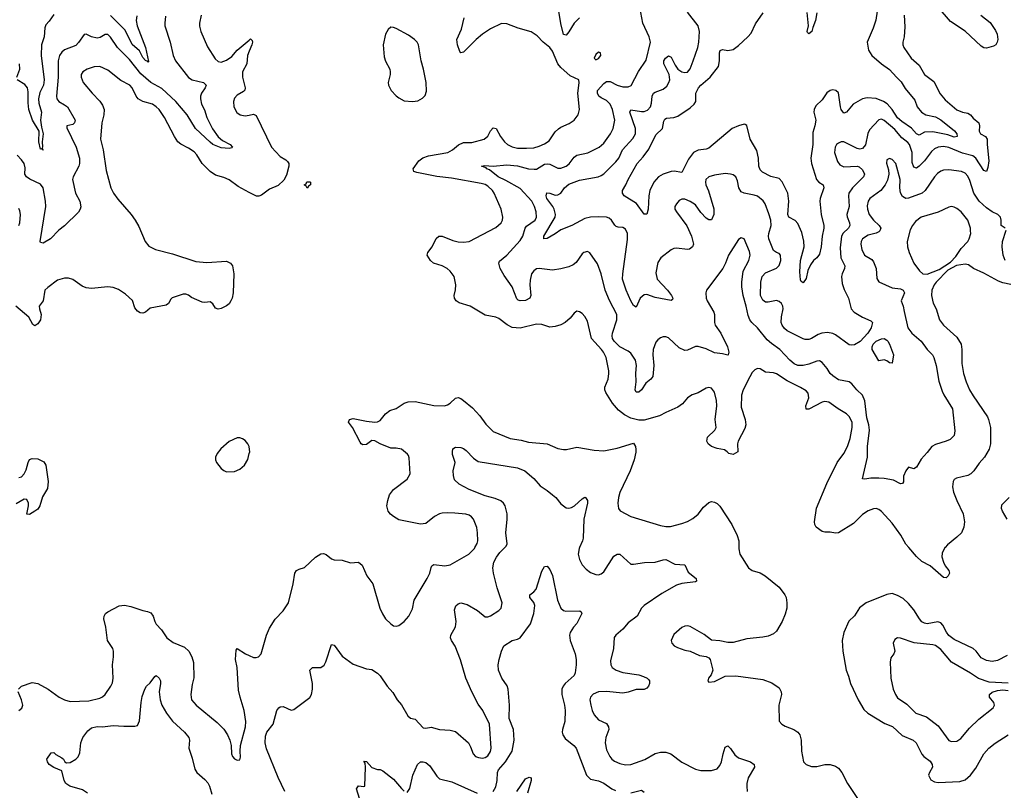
# Model space of a CAD drawing. Header units: inches. Extents: x 1771504 to 1971212, y 471788 to 643615.
# Tile 362 of 587: x 1858296 to 1865601, y 568198 to 573916. Entities that reach past the tile are written whole.
import ezdxf

# ---------------------------------------------------------------- set-up
doc = ezdxf.new("R2010")
doc.units = ezdxf.units.IN
doc.header["$MEASUREMENT"] = 0
for name, color, linetype in [('B8556', 7, 'Continuous'), ('B8557', 7, 'Continuous'), ('B8566', 7, 'Continuous'), ('B8567', 7, 'Continuous')]:
    doc.layers.add(name, color=color, linetype=linetype)

msp = doc.modelspace()

# ---------------------------------------------------------------- linework, layer by layer
at = {"layer": 'B8556', "color": 5}
for points, elevation in [([(1858287.8, 568950), (1858308.9, 568971.1), (1858390, 568997.3), (1858430.2, 568990.2), (1858506.8, 568950), (1858590.5, 568890), (1858630, 568869.1), (1858670, 568857.6), (1858810, 568862), (1858890, 568881.8), (1858910, 568892.6), (1858929.7, 568910), (1858973.3, 568970), (1858984.2, 568995.8), (1858989.7, 569030.3), (1858984.2, 569130), (1858992, 569190), (1858991.9, 569230), (1858986.4, 569250), (1858946.9, 569310), (1858934.8, 569410), (1858921.4, 569470), (1858922.3, 569490), (1858932.4, 569510), (1858950, 569523.9), (1859033.3, 569566.7), (1859073.1, 569573.1), (1859121.7, 569561.7), (1859210, 569531.8), (1859245.5, 569525.5), (1859270, 569514.9), (1859286, 569490), (1859298.5, 569450), (1859310, 569430.4), (1859348.4, 569390), (1859388, 569330), (1859435, 569295), (1859519.6, 569259.6), (1859550.8, 569230.8), (1859574.2, 569190), (1859586.6, 569146.6), (1859587.9, 569032.1), (1859575.8, 568984.2), (1859565.8, 568910), (1859571.8, 568870), (1859604.9, 568830), (1859762.2, 568702.2), (1859811, 568651), (1859838, 568610), (1859855.8, 568570), (1859864.4, 568530), (1859867.7, 568470), (1859874.8, 568450), (1859890, 568431), (1859910, 568421), (1859930, 568424.7), (1859934.8, 568445.2), (1859931.6, 568490), (1859935.1, 568530), (1859971.6, 568670), (1859975.3, 568710), (1859961.4, 568790), (1859930.9, 568890), (1859920.5, 568940.5), (1859909, 569110), (1859898.7, 569170), (1859901.5, 569238.5), (1859910, 569251), (1859970.8, 569210), (1860000, 569197.5)], 480), ([(1858798.4, 568178.4), (1858762.6, 568202.6), (1858669.5, 568230), (1858638.9, 568250), (1858626.6, 568270), (1858610, 568342), (1858550, 568366.6), (1858514, 568390), (1858502.7, 568410), (1858499, 568430), (1858530, 568476), (1858550, 568478.8), (1858564.9, 568464.9), (1858610, 568439.5), (1858620.4, 568430), (1858630.4, 568410.4), (1858642.8, 568402.8), (1858670, 568405.3), (1858713.2, 568430), (1858730, 568446.8), (1858742.8, 568477.2), (1858749.8, 568550), (1858764.1, 568590), (1858801, 568639), (1858830, 568661), (1858870, 568671.2), (1858910, 568670.2), (1858990, 568678.3), (1859070, 568673.1), (1859150, 568673.4), (1859170, 568678.8), (1859186, 568714), (1859198.2, 568850), (1859206.1, 568893.9), (1859224.4, 568950), (1859236.2, 568970), (1859264.2, 568995.8), (1859298, 569042), (1859310, 569050.7), (1859330, 569031), (1859341.6, 569010), (1859342, 568990), (1859330.3, 568929.7), (1859338.5, 568870), (1859351.5, 568830), (1859386, 568770), (1859430, 568711.8), (1859518.9, 568630), (1859550.3, 568590), (1859555.8, 568570), (1859550.3, 568510), (1859576.1, 568436.1), (1859595, 568355), (1859611.5, 568330), (1859670, 568278.9), (1859693, 568253), (1859705.5, 568230), (1859720.9, 568170)], 460), ([(1858290, 568790.6), (1858313.3, 568806.7), (1858319.5, 568830), (1858309.6, 568870), (1858286.3, 568930)], 480)]:
    msp.add_lwpolyline(points, dxfattribs=dict(at, elevation=elevation))
at = {"layer": 'B8557', "color": 5}
for points, elevation in [([(1859377.5, 573942.5), (1859372.3, 573890), (1859374.4, 573870), (1859413.6, 573750), (1859436, 573650), (1859453.4, 573610), (1859547.7, 573487.7), (1859575.5, 573470), (1859660.5, 573450), (1859679.5, 573430), (1859673.1, 573410), (1859645.3, 573370), (1859637.8, 573350), (1859636.9, 573330), (1859645.6, 573290), (1859667.1, 573247), (1859684.3, 573190), (1859725.7, 573105.7), (1859768.2, 573048.2), (1859800.1, 573020.1), (1859857.3, 572990), (1859874, 572970), (1859870, 572965.2), (1859850, 572960.7), (1859790, 572964.8), (1859730, 572989.8), (1859710, 573006.6), (1859600.9, 573110), (1859539.4, 573210), (1859454.3, 573310), (1859350, 573406), (1859270, 573451.1), (1859195.8, 573515.8), (1859110, 573621), (1859021.5, 573710), (1858970, 573787), (1858950, 573805.6), (1858930, 573807.6), (1858894.6, 573785.4), (1858870, 573779.4), (1858828.4, 573788.4), (1858790, 573809.6), (1858774, 573806), (1858733.4, 573746.6), (1858714, 573726), (1858630, 573692.8), (1858610, 573674.8), (1858593, 573650), (1858581, 573610), (1858581.6, 573490), (1858569.1, 573350), (1858571.7, 573330), (1858586.4, 573310), (1858630, 573285.5), (1858650, 573268.8), (1858708.7, 573170), (1858702.4, 573150), (1858690, 573139.7), (1858646.8, 573130), (1858645.8, 573114.2), (1858715.6, 572970), (1858739.3, 572890), (1858739.2, 572850), (1858734.2, 572830), (1858692.9, 572750), (1858689.1, 572730), (1858710.3, 572630), (1858741.5, 572570), (1858748.9, 572528.9), (1858744.5, 572510), (1858731.5, 572488.5), (1858630, 572386.2), (1858586.4, 572353.6), (1858524, 572290), (1858470, 572258), (1858450, 572264), (1858447.3, 572270), (1858490.6, 572530), (1858489, 572570), (1858469.8, 572670), (1858450, 572695.2), (1858372.5, 572732.5), (1858346, 572750), (1858335.8, 572770), (1858336.2, 572816.2), (1858328.7, 572848.7), (1858310, 572877), (1858277.6, 572910)], 460), ([(1858550, 573954.5), (1858515.5, 573904.5), (1858490, 573877.6), (1858483.8, 573856.2), (1858478.5, 573790), (1858458.8, 573730), (1858455.3, 573650), (1858479.2, 573470), (1858472.6, 573430), (1858444.8, 573375.2), (1858434.8, 573330), (1858437.5, 573297.5), (1858459, 573230), (1858451.2, 573170), (1858458, 573118), (1858471.8, 573070), (1858462.6, 573010), (1858466.8, 572973.2), (1858463.6, 572963.6), (1858470, 572948.7), (1858458, 572958), (1858450, 572956), (1858437.4, 573010), (1858441.7, 573090), (1858392.3, 573170), (1858364.4, 573250), (1858358.9, 573298.9), (1858360.5, 573380.5), (1858354.6, 573410), (1858335.6, 573435.6), (1858278.9, 573470)], 440), ([(1859164.3, 573944.3), (1859160.5, 573910), (1859168.2, 573871.8), (1859229.1, 573710.9), (1859253, 573607), (1859250, 573599), (1859246.9, 573606.9), (1859230, 573613.3), (1859210, 573636.3), (1859185.1, 573685.1), (1859130, 573733.5), (1859077.9, 573837.9), (1858970, 573946.9)], 440), ([(1859643.2, 573950), (1859629.3, 573890), (1859629.4, 573869.4), (1859639.3, 573830), (1859690, 573714.4), (1859747, 573627), (1859770, 573606), (1859790, 573602.3), (1859830, 573616.2), (1859870, 573644.2), (1859910, 573689.1), (1860000, 573765.5)], 480), ([(1860000, 573681.8), (1859987.5, 573650), (1859982, 573590), (1859950.2, 573529.8), (1859948.8, 573490), (1859968.7, 573411.3), (1859965.5, 573394.5), (1859955.9, 573384.1), (1859910, 573357.6), (1859890, 573335.1), (1859883.1, 573310), (1859886.3, 573270), (1859907.9, 573227.9), (1859931.6, 573211.5), (1859970, 573204), (1860000, 573209.1)], 480), ([(1860000, 572635), (1859918, 572678), (1859850, 572728.7), (1859810, 572746), (1859750, 572761.7), (1859710, 572791), (1859650.8, 572850), (1859610, 572913.7), (1859590, 572935.1), (1859550, 572963.1), (1859491.9, 572991.9), (1859470.5, 573010.5), (1859445.3, 573050), (1859371.8, 573190), (1859330, 573251.1), (1859310, 573271), (1859280.7, 573290), (1859210, 573309.8), (1859175.3, 573330), (1859160.3, 573350), (1859131.9, 573410), (1859112.8, 573430), (1859046.1, 573466.1), (1858950, 573542.4), (1858890, 573568.7), (1858850, 573567.7), (1858797.1, 573550), (1858764.2, 573530), (1858752.9, 573510), (1858751.5, 573490), (1858767.6, 573450), (1858833.4, 573370), (1858891.7, 573311.7), (1858910, 573283), (1858922.8, 573250), (1858920.8, 573210), (1858904.9, 573150), (1858896.9, 573030), (1858916, 572950), (1858938, 572798), (1858972.6, 572670), (1858992.8, 572630), (1859024.3, 572584.3), (1859124.4, 572470), (1859154, 572430), (1859181.1, 572381.1), (1859226.4, 572270), (1859255.6, 572235.6), (1859304.9, 572210), (1859430, 572178.9), (1859602.2, 572122.2), (1859684.7, 572115.3), (1859830, 572124.4), (1859860.7, 572110), (1859874.4, 572090), (1859885.5, 572030), (1859880.7, 571890), (1859873.4, 571850), (1859864, 571830), (1859850, 571809.2), (1859830, 571792.3), (1859790, 571773.2), (1859770, 571768.7), (1859750, 571775.3), (1859729.1, 571809.1), (1859710, 571822), (1859670, 571817.2), (1859650, 571819.3), (1859570, 571854), (1859550, 571872.7), (1859530, 571879.3), (1859510, 571879.3), (1859427.9, 571852.1), (1859417.3, 571842.7), (1859400.7, 571810), (1859382.3, 571797.7), (1859265.3, 571774.7), (1859230, 571746.6), (1859210, 571738), (1859190, 571742), (1859170, 571754), (1859150, 571779.3), (1859132.2, 571832.2), (1859080.9, 571880.9), (1859030, 571914), (1858990, 571928.1), (1858950, 571933.6), (1858830, 571922.3), (1858790, 571926.9), (1858758.7, 571938.7), (1858690, 571987.6), (1858657.7, 571997.7), (1858630, 571998.8), (1858576.4, 571983.6), (1858504, 571930), (1858484, 571910), (1858470.6, 571830), (1858442, 571790), (1858442.4, 571770), (1858454.6, 571730), (1858450.2, 571690), (1858430, 571660.7), (1858410, 571646), (1858394.8, 571654.8), (1858365.1, 571710), (1858267.8, 571790)], 480), ([(1858275.6, 573490), (1858296.8, 573550), (1858295.3, 573590)], 440), ([(1858290.7, 572389.3), (1858298.5, 572410), (1858301.5, 572470), (1858297.6, 572497.6), (1858290, 572514.5)], 480), ([(1860000, 570746), (1859999.6, 570750), (1859989.5, 570770), (1859970, 570794), (1859950, 570807.3), (1859930, 570813.6), (1859910, 570814.3), (1859850, 570785.6), (1859788.2, 570731.8), (1859762.4, 570697.6), (1859750.3, 570670), (1859748.5, 570650), (1859756.5, 570630), (1859790, 570586.7), (1859810, 570570.4), (1859830, 570560.3), (1859890, 570564.4), (1859930, 570580.5), (1859963.7, 570610), (1859987.9, 570652.1), (1860000, 570696.7)], 520), ([(1858290, 570520.5), (1858310, 570524.4), (1858330, 570545.5), (1858344.9, 570575.1), (1858358.3, 570630), (1858370, 570653), (1858390, 570660.3), (1858430, 570657.4), (1858474.8, 570634.8), (1858490.3, 570610.3), (1858508.9, 570490), (1858501.7, 570438.3), (1858465.1, 570374.9), (1858447, 570310), (1858430, 570285.1), (1858410, 570269.6), (1858370, 570245.2), (1858350, 570248), (1858362.9, 570310), (1858361.6, 570330), (1858350, 570356), (1858330, 570359.6), (1858270, 570323.7)], 480)]:
    msp.add_lwpolyline(points, dxfattribs=dict(at, elevation=elevation))
at = {"layer": 'B8566', "color": 5}
for points, elevation in [([(1860000, 569197.5), (1860030, 569184.6), (1860050, 569184.2), (1860069, 569190), (1860087.3, 569210), (1860128.6, 569350), (1860150, 569400.5), (1860192.5, 569467.5), (1860251.5, 569530), (1860291.1, 569590), (1860325.6, 569730), (1860338.4, 569810), (1860351.2, 569828.8), (1860370, 569840.4), (1860410, 569852.4), (1860490.8, 569929.2), (1860530, 569954), (1860550, 569955.3), (1860570, 569948.8), (1860610, 569915.8), (1860630, 569907.4), (1860690, 569905.5), (1860750, 569885.5), (1860810, 569890.8), (1860836.3, 569870), (1860872.7, 569790), (1860915.8, 569730), (1860968.9, 569550), (1860987.3, 569507.3), (1861011.3, 569471.3), (1861050, 569432.7), (1861070, 569419.1), (1861090, 569416.3), (1861110, 569420.7), (1861150, 569450.7), (1861182.9, 569490), (1861210, 569544.7), (1861222.4, 569610), (1861320.5, 569770), (1861338.4, 569810), (1861347.9, 569852.1), (1861355.1, 569864.9), (1861370, 569874), (1861450, 569863.8), (1861490, 569870.4), (1861629.5, 569950), (1861670, 569992.7), (1861673.9, 570000)], 480), ([(1860263.7, 568190), (1860214.6, 568294.6), (1860126.8, 568506.8), (1860116.5, 568550), (1860119.7, 568600.3), (1860130.9, 568630), (1860175.8, 568690), (1860203.7, 568790), (1860219, 568810), (1860230, 568817.3), (1860250, 568819.1), (1860310, 568793.4), (1860330, 568797.3), (1860450, 568886), (1860460.7, 568910), (1860469.6, 568950), (1860469.7, 568990), (1860450, 569090.8), (1860469.7, 569110.2), (1860530, 569110.3), (1860554.1, 569125.9), (1860568.2, 569151.8), (1860610, 569279.1), (1860630, 569275.5), (1860690, 569193.4), (1860770, 569133.4), (1860870, 569100.7), (1860910, 569094.8), (1860950, 569067.3), (1860970, 569047.3), (1861023.7, 568970), (1861065.1, 568925.1), (1861098, 568870), (1861130, 568833.4), (1861177.1, 568750), (1861194.9, 568734.9), (1861230, 568726.7), (1861290, 568661.5), (1861310, 568659), (1861350, 568666.7), (1861410, 568650.2), (1861490, 568644.9), (1861530, 568634.4), (1861626.4, 568550), (1861642, 568522), (1861661.6, 568470), (1861678.8, 568450), (1861701.4, 568441.4), (1861730, 568437.6), (1861750, 568441.3), (1861770, 568453), (1861790, 568486.8), (1861793.5, 568510), (1861781.7, 568690), (1861731.2, 568790), (1861698.7, 568838.7), (1861651.1, 568930), (1861605.4, 569030), (1861567.3, 569167.3), (1861527.3, 569267.3), (1861499.7, 569310), (1861492.8, 569330), (1861494.3, 569350), (1861529.7, 569410.3), (1861534, 569450), (1861522.5, 569537.5), (1861532.9, 569567.1), (1861550, 569583.1), (1861570, 569589), (1861616.7, 569576.7), (1861693.7, 569533.7), (1861750, 569486.4), (1861770, 569484.9), (1861790, 569492.4), (1861850, 569531.8), (1861868.2, 569550), (1861875.3, 569590), (1861839.9, 569699.9), (1861811.7, 569810), (1861806.3, 569850), (1861814.1, 569890), (1861832.9, 569927.1), (1861858.2, 569961.8), (1861895.9, 570000)], 460), ([(1862449.1, 570000), (1862446.2, 569993.8), (1862440.8, 569950), (1862448.9, 569910), (1862470, 569870.4), (1862498.7, 569838.7), (1862530, 569813.7), (1862570, 569798.7), (1862590, 569797), (1862610, 569803.7), (1862630, 569819.5), (1862704.7, 569935.3), (1862730, 569950.2), (1862750, 569950.3), (1862830, 569877.6), (1862850, 569876.5), (1862932.2, 569887.8), (1863010, 569890.2), (1863070, 569908.9), (1863090, 569910.3), (1863156.7, 569876.7), (1863232.1, 569872.1), (1863256.9, 569816.9), (1863314.8, 569770), (1863318, 569750), (1863310, 569746), (1863210, 569733.5), (1863170, 569721.7), (1863060.4, 569659.6), (1862930.2, 569569.8), (1862908.9, 569550), (1862876.5, 569490), (1862810, 569440.5), (1862770, 569394.7), (1862718.4, 569350), (1862707.1, 569332.9), (1862701.5, 569250), (1862680.3, 569160.3), (1862681.7, 569130), (1862692.2, 569110), (1862720.5, 569090), (1862770, 569073.2), (1862890, 569054.2), (1862923.4, 569043.4), (1862950.5, 569030), (1862960.3, 569020.2), (1862968.4, 569010), (1862968.8, 568990), (1862961.1, 568970), (1862950, 568956.9), (1862930, 568947.1), (1862870, 568946.2), (1862810, 568926.8), (1862770, 568919.8), (1862650, 568930.6), (1862591.7, 568928.3), (1862550, 568911), (1862531.7, 568890), (1862526.9, 568870), (1862533.6, 568830), (1862543.2, 568790), (1862558, 568758), (1862590, 568722), (1862650, 568694.4), (1862665.7, 568670), (1862667.6, 568650), (1862644.2, 568590), (1862640.2, 568550), (1862650, 568499.1), (1862673.6, 568450), (1862688.8, 568428.8), (1862710, 568413.6), (1862750, 568396.5), (1862790, 568388.2), (1862830, 568389.2), (1862933.6, 568426.4), (1863010, 568472), (1863050, 568480.7), (1863090, 568480.7), (1863128.1, 568468.1), (1863210, 568407.4), (1863310, 568356), (1863350, 568344.9), (1863430, 568344.6), (1863470, 568358.4), (1863490, 568381.6), (1863503.1, 568410), (1863514.5, 568470), (1863530, 568518.8), (1863550, 568527.7), (1863570, 568508), (1863602.2, 568462.2), (1863630, 568438.7), (1863717.3, 568410), (1863746, 568390), (1863747, 568370), (1863700.8, 568290), (1863691.3, 568250), (1863691.3, 568230), (1863694.4, 568190)], 460), ([(1863632, 570000), (1863631.8, 569990), (1863639.5, 569950), (1863703, 569850), (1863730.3, 569830.3), (1863790, 569812), (1863828, 569790), (1863930, 569704.9), (1863973.4, 569650), (1863983.8, 569630), (1863988.5, 569590), (1863986.7, 569550), (1863974.8, 569505.2), (1863952, 569450), (1863910, 569378), (1863890, 569359.7), (1863850, 569342), (1863810, 569334.3), (1863690, 569323.5), (1863590, 569295.4), (1863550, 569294.3), (1863490, 569308), (1863430, 569312.8), (1863374.9, 569354.9), (1863270, 569414), (1863250, 569419.5), (1863230, 569417), (1863210, 569407), (1863150, 569355.1), (1863130.7, 569310), (1863134, 569290), (1863151, 569270), (1863177.3, 569257.3), (1863230, 569237.1), (1863270, 569230.5), (1863338.7, 569198.7), (1863390.4, 569190.4), (1863410, 569181), (1863418.8, 569170), (1863438, 569090), (1863425.4, 569054.6), (1863406, 569030), (1863402, 569010), (1863410, 569002), (1863450, 569006.8), (1863530, 569044.9), (1863610, 569048.5), (1863810, 569020.3), (1863876, 568996), (1863930, 568958), (1863946.4, 568930), (1863948.5, 568910), (1863928.9, 568830), (1863932, 568712), (1863950, 568688), (1863974.4, 568674.4), (1864040.5, 568650), (1864070.3, 568630), (1864084.2, 568610), (1864094.4, 568570), (1864096.5, 568490), (1864110.4, 568410.4), (1864130.5, 568390.5), (1864170, 568375.5), (1864210, 568375.8), (1864270, 568388.9), (1864310, 568390.3), (1864350, 568377.6), (1864370, 568363), (1864395.8, 568330), (1864437.6, 568250), (1864515.8, 568130)], 480), ([(1865162, 570000), (1865161.1, 569998.9), (1865140.9, 569959.1), (1865138.4, 569930), (1865148.9, 569890), (1865163.5, 569863.5), (1865190.4, 569830), (1865194.9, 569810), (1865184.9, 569790), (1865170, 569775.1), (1865150, 569778.4), (1865050, 569864.2), (1864990, 569896.4), (1864950, 569932.3), (1864892.2, 570000)], 480), ([(1861810, 568190.6), (1861830, 568224), (1861839.9, 568270), (1861841.8, 568330), (1861848.7, 568350), (1861901.7, 568410), (1861949.9, 568490), (1861963.9, 568570), (1861958.8, 568650), (1861928, 568730), (1861930.8, 568830), (1861921, 568950), (1861913.1, 568973.1), (1861872.6, 569030), (1861849.8, 569089.8), (1861846, 569130), (1861854, 569170), (1861870, 569231.3), (1861889.4, 569270), (1861949.6, 569310.4), (1861990, 569319.1), (1862010, 569330.4), (1862085.9, 569434.1), (1862109.8, 569509.8), (1862117.6, 569570), (1862111.8, 569591.8), (1862080.9, 569630), (1862081.2, 569650), (1862110, 569670.6), (1862127, 569690), (1862170, 569824.7), (1862190, 569858), (1862210, 569862), (1862230, 569838), (1862250, 569791.3), (1862286.3, 569610), (1862310.6, 569550), (1862330, 569533), (1862348.8, 569528.8), (1862452, 569530), (1862462.8, 569522.8), (1862467.3, 569510), (1862430, 569435.1), (1862406, 569410), (1862380.5, 569370), (1862375.5, 569350), (1862379.3, 569310), (1862417.6, 569210), (1862425.5, 569170), (1862424.9, 569130), (1862418, 569070), (1862410.4, 569050), (1862343.2, 568990), (1862327.2, 568970), (1862319.7, 568950), (1862318.8, 568910), (1862338.2, 568830), (1862342.4, 568790), (1862339.6, 568710), (1862322.6, 568650), (1862321.1, 568630), (1862325.3, 568610), (1862342.6, 568582.6), (1862408.4, 568530), (1862424.6, 568510), (1862500.3, 568310), (1862530, 568281.3), (1862590, 568267.7), (1862630, 568251.3), (1862690.2, 568210.2), (1862717.1, 568197.1)], 440), ([(1865621.7, 569198.3), (1865550, 569162.3), (1865510, 569154.5), (1865470, 569160.6), (1865430, 569182), (1865392, 569232), (1865371.2, 569251.2), (1865230, 569317.7), (1865190, 569348), (1865171.5, 569371.5), (1865144.7, 569424.7), (1865130, 569441.4), (1865109, 569449), (1865030, 569434.3), (1865010, 569437.7), (1864990, 569448.9), (1864970.9, 569470.9), (1864930, 569537.3), (1864890, 569584.8), (1864850, 569621.1), (1864810, 569643), (1864770, 569657.6), (1864730, 569651.6), (1864577.3, 569590), (1864526.9, 569553.1), (1864490, 569492), (1864446.5, 569453.5), (1864411.8, 569370), (1864397.6, 569310), (1864402, 569230), (1864428.7, 569090), (1864445.8, 569045.9), (1864459.5, 568990), (1864516, 568870), (1864559.1, 568799.1), (1864588.5, 568770), (1864713.8, 568693.8), (1864771, 568671), (1864844.2, 568604.2), (1864924.9, 568570), (1864947, 568550), (1864990, 568466), (1865003.1, 568450), (1865050, 568414.7), (1865066.4, 568390), (1865069.2, 568370), (1865045.3, 568330), (1865038.7, 568310), (1865056.7, 568276.7), (1865082.3, 568262.3), (1865110, 568257), (1865270, 568264.6), (1865310, 568277.1), (1865350, 568310.4), (1865390, 568363.1), (1865450, 568468.7), (1865486.9, 568510), (1865532.7, 568547.3), (1865630, 568609.1)], 520), ([(1865630, 568992.8), (1865490, 569001.2), (1865410, 569027.2), (1865350, 569068.2), (1865210, 569148.7), (1865130, 569244), (1865090, 569272.5), (1865070, 569278.4), (1864932.7, 569292.7), (1864830, 569327.6), (1864810, 569329.4), (1864790, 569318), (1864777, 569290), (1864788.2, 569230), (1864780.7, 569210), (1864759, 569181), (1864753.7, 569150), (1864760.3, 569030), (1864776, 568950), (1864793.4, 568910), (1864810, 568884.9), (1864878.8, 568838.8), (1864944.9, 568770), (1865022.8, 568742.8), (1865110, 568677.7), (1865189.2, 568569.2), (1865210, 568560.3), (1865250, 568564.2), (1865277.5, 568582.5), (1865341.7, 568658.3), (1865413.3, 568726.7), (1865519.6, 568810), (1865529.6, 568830), (1865522.4, 568850), (1865491, 568890), (1865492.4, 568910), (1865510, 568925.5), (1865550, 568939.6), (1865590, 568943.9), (1865630, 568939.6)], 540), ([(1860816.9, 568136.9), (1860795.3, 568210), (1860810, 568231), (1860850, 568226), (1860858, 568230), (1860861.6, 568370), (1860859.3, 568399.3), (1860850, 568414), (1860870, 568411.3), (1860910, 568368), (1860950, 568354), (1860970, 568353.4), (1860990, 568344), (1861070, 568280.7), (1861130, 568210.8), (1861150, 568191)], 440), ([(1861170, 568181), (1861190, 568211.3), (1861213.5, 568310), (1861247.2, 568390), (1861270, 568410.4), (1861290, 568410.4), (1861310, 568403.8), (1861339.1, 568379.1), (1861390, 568303.8), (1861410, 568283.7), (1861502.4, 568262.4), (1861690, 568177.6)], 440), ([(1861983.8, 568190), (1862050, 568282.8), (1862075.3, 568295.3), (1862091.1, 568291.1), (1862091.1, 568271.1), (1862063, 568177)], 420), ([(1862830, 568179.7), (1862910, 568198.4), (1862930, 568185.5)], 440)]:
    msp.add_lwpolyline(points, dxfattribs=dict(at, elevation=elevation))
at = {"layer": 'B8567', "color": 5}
for points, elevation in [([(1865608.3, 572368.3), (1865578.7, 572390), (1865578.8, 572430), (1865573.8, 572450), (1865552.4, 572470), (1865510, 572491.7), (1865470, 572520.3), (1865415.7, 572570), (1865376, 572630), (1865344.2, 572724.2), (1865330, 572754.7), (1865310, 572777.3), (1865284, 572790), (1865190, 572803.5), (1865150, 572799.8), (1865130, 572791.9), (1865105.8, 572774.2), (1865083.2, 572750), (1865015.2, 572650), (1864991.9, 572628.1), (1864890, 572591.7), (1864870, 572589.8), (1864845.6, 572605.6), (1864831.2, 572631.2), (1864825.6, 572670), (1864827.9, 572730), (1864796, 572850), (1864770, 572879.7), (1864750, 572887.3), (1864730, 572877.2), (1864727.4, 572852.6), (1864742, 572802), (1864745, 572770), (1864734.2, 572725.8), (1864716.5, 572690), (1864685, 572650), (1864602.9, 572590), (1864590.7, 572569.3), (1864584.8, 572535.2), (1864585.9, 572510), (1864598.3, 572470), (1864630, 572429.3), (1864672.9, 572390), (1864685.7, 572370), (1864678.7, 572350), (1864670, 572343.1), (1864650, 572333.3), (1864590, 572318), (1864548.2, 572290), (1864538.4, 572270), (1864536.6, 572250), (1864544, 572210), (1864563.9, 572170), (1864617.8, 572137.8), (1864630, 572119.1), (1864651.6, 572070), (1864655.1, 571995.1), (1864670.2, 571970.2), (1864770, 571926.2), (1864830, 571919.2), (1864851.4, 571910), (1864859.7, 571890), (1864836.5, 571830), (1864852, 571790), (1864857.5, 571750), (1864886.5, 571630), (1864914.6, 571590), (1864984.9, 571530), (1865029.4, 571469.4), (1865068.9, 571430), (1865078.5, 571410), (1865096.3, 571350), (1865114.7, 571234.7), (1865139.5, 571159.5), (1865151.7, 571131.7), (1865216.3, 571030), (1865233.9, 570866.1), (1865228.5, 570830), (1865198.4, 570801.6), (1865170, 570788.2), (1865090, 570764.8), (1865062.3, 570750), (1865030, 570705.6), (1864984.4, 570655.6), (1864950, 570597.2), (1864930, 570584), (1864890, 570595.3), (1864870, 570568), (1864854, 570530), (1864853.7, 570486.3), (1864845.4, 570474.6), (1864830, 570473.2), (1864778.9, 570498.9), (1864710, 570511.8), (1864670, 570515.6), (1864610, 570514.3), (1864567.2, 570507.2), (1864549.7, 570509.7), (1864587.4, 570670), (1864585.5, 570750), (1864601.4, 570870), (1864597.1, 570910), (1864581.5, 570961.5), (1864567.3, 571087.3), (1864550, 571130.8), (1864506.2, 571170), (1864470, 571215.1), (1864450, 571229.8), (1864370, 571243.5), (1864330, 571272.8), (1864310, 571291.5), (1864287.7, 571327.7), (1864250, 571371.6), (1864230, 571385.1), (1864210, 571382.7), (1864150, 571359.8), (1864110, 571350.6), (1864070, 571351.3), (1864042.7, 571362.7), (1864010, 571389.8), (1863936.1, 571470), (1863873.4, 571513.4), (1863841.5, 571541.5), (1863769.8, 571630), (1863728.8, 571668.8), (1863713.5, 571690), (1863701.2, 571721.2), (1863687, 571790), (1863663.2, 571870), (1863653.9, 571933.9), (1863652.9, 571970), (1863663.4, 572050), (1863705.7, 572130), (1863714.7, 572170), (1863710, 572196), (1863670, 572289.3), (1863650, 572298), (1863630, 572285.2), (1863554.6, 572170), (1863532.8, 572110), (1863512.6, 572070), (1863392.4, 571910), (1863387.2, 571890), (1863388.9, 571851.1), (1863396.9, 571830), (1863446.2, 571746.2), (1863450.2, 571730), (1863450.2, 571670.2), (1863456.3, 571650), (1863498.8, 571590), (1863547.3, 571490), (1863558.3, 571450), (1863553, 571430), (1863550, 571427.3), (1863510, 571438.2), (1863450, 571445), (1863390, 571474), (1863330, 571492.3), (1863309.2, 571490.8), (1863250, 571464.2), (1863230, 571462.4), (1863190, 571480.4), (1863110, 571555.1), (1863090, 571563), (1863070, 571562), (1863050, 571554.7), (1863030, 571541.6), (1863016.2, 571523.8), (1862996.3, 571470), (1862993.2, 571430), (1863001.1, 571350), (1862994, 571270), (1862979.5, 571250), (1862941.1, 571218.9), (1862910, 571169.6), (1862890, 571151.8), (1862870, 571153.2), (1862863.5, 571170), (1862869.9, 571230.1), (1862867.6, 571292.4), (1862873.4, 571350), (1862866.2, 571390), (1862830, 571440.8), (1862810, 571456.8), (1862750, 571489.1), (1862707.4, 571530), (1862695, 571550), (1862690.7, 571570), (1862694.2, 571590), (1862726.2, 571690), (1862726.5, 571730), (1862672.8, 571832.8), (1862639.9, 571910), (1862610.8, 572030.8), (1862583.9, 572103.9), (1862526.3, 572186.3), (1862510, 572196), (1862482.8, 572190), (1862470, 572179.3), (1862425.4, 572114.6), (1862402.8, 572097.2), (1862370, 572081.5), (1862310, 572066.6), (1862250, 572058.8), (1862150, 572069.7), (1862130, 572066.9), (1862110, 572052.8), (1862094.3, 572030), (1862083.1, 571983.1), (1862080.3, 571950), (1862087.8, 571870), (1862081.1, 571850), (1862050, 571832), (1862010, 571831), (1861995.5, 571835.5), (1861984.8, 571844.8), (1861950, 571934), (1861890, 572017.6), (1861860.7, 572070), (1861850.5, 572109.5), (1861855.9, 572124.1), (1861910.3, 572169.7), (1862010, 572278.3), (1862028.9, 572310), (1862047.7, 572370), (1862056.1, 572383.9), (1862120.4, 572430), (1862129.8, 572450.2), (1862127.7, 572490), (1862116.5, 572530), (1862096.8, 572570), (1862010, 572664.5), (1861904, 572724), (1861847.3, 572750), (1861781.6, 572801.6), (1861760.9, 572810), (1861758, 572818), (1861722.7, 572830), (1861745.6, 572834.4), (1861809.1, 572829.1), (1861910, 572840.1), (1861990, 572831.7), (1862070, 572810.8), (1862113.9, 572806.1), (1862131.7, 572808.3), (1862190, 572843.2), (1862210, 572847.2), (1862230, 572843.9), (1862290, 572814.7), (1862310, 572814.4), (1862350, 572829.2), (1862373.8, 572846.2), (1862410, 572895.8), (1862429, 572911), (1862511.4, 572928.6), (1862595.6, 572970), (1862630, 573001.3), (1862680.5, 573070), (1862698.9, 573110), (1862712.2, 573170), (1862695.2, 573250), (1862677, 573290), (1862650, 573317.5), (1862610, 573336.3), (1862592.5, 573350), (1862582.3, 573370), (1862583.9, 573390), (1862630, 573442.6), (1862650, 573457.1), (1862677.3, 573457.3), (1862730, 573431), (1862770, 573419.3), (1862810, 573418), (1862832, 573428), (1862886.8, 573533.1), (1862943.6, 573616.4), (1862977.4, 573750), (1862966.4, 573790), (1862919.8, 573890), (1862898, 574010)], 460), ([(1864665.7, 574030), (1864647.5, 573912.5), (1864627.4, 573852.6), (1864584.2, 573750), (1864593.8, 573690), (1864618, 573650), (1864690.2, 573590), (1864750, 573547.7), (1864800.2, 573490), (1864836.4, 573456.4), (1864866, 573406), (1864938.2, 573318.2), (1864955.6, 573270), (1864986.8, 573230), (1865018, 573210), (1865090, 573196.6), (1865130, 573173.1), (1865232.3, 573092.3), (1865247.9, 573070), (1865250.2, 573049.8), (1865230, 573043.7), (1865182.5, 573062.5), (1865070, 573085.2), (1865010, 573083), (1864970, 573059.8), (1864950, 573068.3), (1864911.7, 573111.7), (1864840.3, 573160.3), (1864808.2, 573188.2), (1864769.5, 573250), (1864732, 573292), (1864705.9, 573310), (1864650, 573330.8), (1864583.8, 573336.2), (1864549.7, 573330.3), (1864480.2, 573290), (1864430, 573229.7), (1864410, 573222.6), (1864391.1, 573251.1), (1864385.4, 573270), (1864370, 573374.7), (1864351.2, 573391.2), (1864330, 573395.3), (1864309.4, 573390.6), (1864285.2, 573374.8), (1864250, 573322), (1864203.4, 573276.6), (1864190.4, 573250), (1864187.2, 573230), (1864202.6, 573170), (1864196.5, 573130), (1864181.3, 573078.7), (1864180.9, 572990), (1864166.3, 572890), (1864171.5, 572850), (1864207.6, 572730), (1864225.7, 572710), (1864257, 572690), (1864262.3, 572670), (1864234, 572590), (1864233.8, 572570), (1864242, 572470), (1864261.3, 572390), (1864262.2, 572370), (1864250.7, 572310), (1864242.8, 572230), (1864230, 572176.2), (1864210.3, 572150), (1864185.7, 572130), (1864162.2, 572097.8), (1864144.7, 572055.3), (1864130, 571995.3), (1864110, 571964), (1864094, 571974), (1864090, 571986), (1864085.2, 572045.2), (1864089.9, 572130), (1864115.3, 572230), (1864114.1, 572274.1), (1864098.1, 572338.1), (1864070, 572404.2), (1864050, 572427), (1864003.5, 572450), (1863994, 572470), (1864003.2, 572570), (1863994.8, 572630), (1863953.4, 572713.4), (1863930, 572737.2), (1863870, 572752.7), (1863806.2, 572786.2), (1863790, 572802), (1863781.1, 572830), (1863778, 572890), (1863764.8, 572944.8), (1863714.7, 573030), (1863691.5, 573131.5), (1863679.1, 573139.1), (1863670, 573140.5), (1863630, 573129.8), (1863581.5, 573110), (1863410, 572963.8), (1863390, 572955), (1863330, 572948.9), (1863295.6, 572930), (1863258.6, 572881.4), (1863210, 572783.5), (1863153.1, 572793.1), (1863130, 572790.7), (1863069.5, 572770.5), (1863034.6, 572750), (1863000.5, 572710), (1862970.8, 572650), (1862964.1, 572610), (1862959.6, 572510), (1862950, 572474), (1862930, 572472.7), (1862872.8, 572552.8), (1862780.7, 572610), (1862769.5, 572630), (1862769.6, 572650), (1862794, 572690), (1862809.6, 572730), (1862876.9, 572850), (1862921, 572899), (1862963.1, 572956.9), (1863017, 573063), (1863066.3, 573110), (1863076.1, 573163.9), (1863082.9, 573177.1), (1863094.7, 573185.3), (1863150, 573190.1), (1863179.4, 573200.6), (1863270, 573262.3), (1863300.9, 573290), (1863312.9, 573310), (1863311.4, 573370), (1863333.1, 573410), (1863349.9, 573430.1), (1863419.4, 573490), (1863480.3, 573570), (1863489.1, 573610), (1863489.1, 573670.9), (1863493.4, 573686.6), (1863510, 573694.2), (1863550, 573687), (1863590, 573695.1), (1863630, 573725.4), (1863697.2, 573790), (1863722.5, 573817.5), (1863754.5, 573885.5), (1863811.7, 573968.3)], 420), ([(1865427.3, 573950), (1865496.6, 573896.6), (1865536.6, 573836.6), (1865547.7, 573810), (1865552.3, 573770), (1865549.2, 573750.8), (1865538, 573730), (1865521.1, 573718.9), (1865470, 573703.9), (1865450, 573707.6), (1865430, 573720.3), (1865310.9, 573830.9), (1865201.9, 573901.9), (1865110, 574009.8)], 440), ([(1864857.8, 573950), (1864863.4, 573863.4), (1864858, 573790), (1864848.9, 573750), (1864848.9, 573730), (1864856.9, 573710), (1864910, 573630.4), (1864970, 573578), (1865010.2, 573510.2), (1865078.9, 573458.9), (1865125.3, 573365.3), (1865161.5, 573321.5), (1865250, 573247.7), (1865290, 573230.2), (1865330, 573222.9), (1865350, 573211.3), (1865370, 573186), (1865413.1, 573150), (1865418.2, 573130), (1865415.8, 573090), (1865424.2, 573070), (1865462.4, 573050), (1865475.2, 573030), (1865474.8, 572990), (1865487.1, 572870), (1865480, 572820), (1865470, 572789.3), (1865450, 572796.2), (1865390.7, 572890), (1865367.3, 572907.3), (1865290, 572925.3), (1865190, 572967.6), (1865150, 572975.4), (1865110.6, 572969.4), (1865082.6, 572957.4), (1865060.8, 572939.2), (1865008.9, 572870), (1864970, 572828.9), (1864950, 572815.1), (1864930, 572821), (1864916.6, 572856.6), (1864917.6, 572930), (1864898.6, 572990), (1864885.8, 573005.8), (1864841, 573041), (1864790, 573100.7), (1864710, 573167.3), (1864690, 573178), (1864670, 573173.6), (1864600, 573100), (1864587.8, 573072.2), (1864571.2, 572988.8), (1864550, 572959.8), (1864530, 572955.8), (1864510, 572961.6), (1864410, 573009.8), (1864390, 573009.8), (1864370, 573001), (1864357.4, 572990), (1864345.5, 572970), (1864342, 572930), (1864364.1, 572864.1), (1864380, 572840), (1864410, 572825.4), (1864509.2, 572829.2), (1864524.3, 572824.3), (1864550, 572802.4), (1864563.6, 572770), (1864556, 572750), (1864474, 572670), (1864448.4, 572630), (1864445, 572610), (1864450.2, 572530), (1864434, 572470), (1864434.3, 572454.3), (1864452.8, 572410), (1864454.7, 572390), (1864444.4, 572370), (1864406.9, 572333.1), (1864392.9, 572310), (1864384.3, 572224.3), (1864388.2, 572150), (1864418, 572090), (1864416.1, 572070), (1864397.3, 572030), (1864393.8, 572010), (1864398.7, 571958.7), (1864413.7, 571913.7), (1864444.2, 571850), (1864464.6, 571770), (1864486.4, 571746.4), (1864550, 571710.2), (1864610, 571683.1), (1864623.1, 571670), (1864614, 571630), (1864588.8, 571590), (1864531.1, 571528.9), (1864490, 571505), (1864470, 571500.3), (1864450, 571503.5), (1864350, 571577), (1864327.8, 571587.8), (1864290, 571594.4), (1864248.5, 571591.5), (1864219.8, 571580.2), (1864170, 571550.8), (1864150, 571544.1), (1864123.8, 571543.8), (1864107.7, 571547.7), (1863990, 571608.6), (1863970, 571625.1), (1863953.5, 571650), (1863946.6, 571670), (1863947.6, 571712.4), (1863959.7, 571770), (1863957.4, 571790), (1863947.3, 571810), (1863930, 571824.2), (1863910, 571832.1), (1863850, 571820.5), (1863830, 571821.1), (1863810, 571834.3), (1863793.5, 571870), (1863795.6, 571970), (1863804.5, 572010), (1863830, 572038), (1863910, 572072.4), (1863930, 572093.4), (1863943.5, 572130), (1863940.9, 572170), (1863930, 572180.9), (1863910, 572187.8), (1863890, 572203), (1863854.6, 572290), (1863850.7, 572310), (1863853.7, 572330), (1863870.5, 572390), (1863868.5, 572430), (1863855.2, 572475.2), (1863826.4, 572550), (1863812.5, 572572.5), (1863770, 572606.2), (1863745.1, 572614.9), (1863670, 572628.5), (1863650, 572639.7), (1863631, 572670), (1863621.6, 572721.6), (1863610, 572749.4), (1863590, 572764.2), (1863571, 572771), (1863530, 572775.4), (1863450, 572762.3), (1863410.2, 572749.8), (1863387.8, 572730), (1863383.9, 572710), (1863386.5, 572690), (1863406.4, 572646.4), (1863445.8, 572514.2), (1863445.3, 572470), (1863430, 572432), (1863410, 572431.3), (1863390, 572444.4), (1863350, 572485.4), (1863310, 572541.7), (1863270, 572568.4), (1863230, 572585.6), (1863210, 572584.5), (1863190, 572575.1), (1863168, 572550), (1863158, 572530), (1863157.1, 572510), (1863168, 572490), (1863246.3, 572386.3), (1863281.3, 572310), (1863296.1, 572250), (1863288.5, 572230), (1863266.7, 572213.3), (1863250, 572210.9), (1863170, 572220.4), (1863150, 572218), (1863130, 572208.2), (1863052.7, 572150), (1863030, 572115.1), (1863017, 572037), (1863026, 571990), (1863103.6, 571910), (1863133.1, 571870), (1863142.4, 571850), (1863139.5, 571840.5), (1863130, 571832.3), (1863010, 571855.8), (1862950, 571876.2), (1862930, 571874.8), (1862900.8, 571850), (1862870, 571782.7), (1862850, 571796.2), (1862829.8, 571830), (1862795.8, 571910), (1862769.8, 571990), (1862770.8, 572030.8), (1862805.2, 572285.2), (1862804.8, 572330), (1862790, 572363), (1862770, 572374.2), (1862735.8, 572375.8), (1862721.6, 572381.6), (1862710.8, 572390.8), (1862687.9, 572427.9), (1862670, 572443.5), (1862650, 572450.7), (1862590, 572454.4), (1862530, 572450.7), (1862490, 572441.5), (1862391.8, 572388.2), (1862310, 572358), (1862270, 572327.7), (1862210, 572293.1), (1862186, 572290), (1862183.8, 572310), (1862269.1, 572450), (1862272.5, 572470), (1862261.5, 572510), (1862250.8, 572530.8), (1862207.6, 572590), (1862202.6, 572610), (1862207.7, 572632.3), (1862229.7, 572630.3), (1862270, 572614.9), (1862290, 572616.5), (1862310, 572630.4), (1862338.7, 572670), (1862370, 572695.3), (1862450, 572725.8), (1862588.6, 572751.4), (1862610, 572759.3), (1862630, 572772.1), (1862719.5, 572860.5), (1862742, 572890), (1862767.4, 572950), (1862846.3, 573033.7), (1862865.7, 573070), (1862864.7, 573110), (1862822.2, 573230), (1862830, 573248.2), (1862910, 573234.4), (1862930, 573236.1), (1862954.3, 573245.7), (1862976.5, 573270), (1862984, 573296), (1862989.9, 573350.1), (1862998.3, 573370), (1863010, 573379.6), (1863070, 573399.7), (1863096.4, 573423.6), (1863112.9, 573450), (1863119.8, 573470), (1863115.3, 573510), (1863074.3, 573590), (1863076.3, 573610), (1863086.6, 573630), (1863110, 573647.7), (1863130, 573637.3), (1863158.6, 573578.6), (1863180.3, 573550), (1863210, 573530.2), (1863230, 573524), (1863250, 573527.2), (1863270, 573553), (1863293.6, 573610), (1863327.9, 573710), (1863335.5, 573750), (1863340.3, 573830), (1863330.9, 573870), (1863250, 573971.8)], 440), ([(1862450, 573929.8), (1862410.2, 573890), (1862370, 573825.1), (1862350, 573800.9), (1862330, 573806.6), (1862310, 573889), (1862294.6, 573994.6)], 460), ([(1864210, 573968), (1864201.3, 573910), (1864180.4, 573859.6), (1864174.4, 573830), (1864150, 573812.7), (1864140.5, 573820.5), (1864138.4, 573830), (1864148.2, 573870), (1864138.2, 573970)], 380), ([(1864892.2, 570000), (1864870, 570026), (1864832.7, 570092.7), (1864770, 570181.5), (1864690, 570267.3), (1864670, 570282.7), (1864650, 570288.7), (1864630, 570287.7), (1864590, 570272.7), (1864550, 570243.9), (1864482, 570178), (1864370, 570109.7), (1864350, 570107.3), (1864310, 570113.3), (1864270, 570113.3), (1864250, 570118.7), (1864206.3, 570150), (1864194.3, 570170), (1864192.6, 570190), (1864208.2, 570291.8), (1864284.6, 570475.4), (1864361.1, 570630), (1864410, 570698.5), (1864437.4, 570750), (1864457.1, 570810), (1864473.6, 570890), (1864471.4, 570930), (1864450, 570971.1), (1864430, 570990.9), (1864367.8, 571027.8), (1864298.3, 571078.3), (1864270, 571084.5), (1864250, 571079.6), (1864150, 571027.2), (1864130, 571025.6), (1864128.2, 571050), (1864150.5, 571110.5), (1864144.8, 571144.8), (1864130, 571162.6), (1864090, 571188.4), (1863990, 571236.8), (1863910, 571289.8), (1863890, 571296.4), (1863830, 571301.3), (1863790, 571325.1), (1863770.7, 571329.3), (1863750, 571319.5), (1863730, 571299.3), (1863712.4, 571267.6), (1863664.7, 571170), (1863651.8, 571130), (1863650, 571042), (1863678, 570950), (1863684.2, 570910), (1863676.5, 570883.5), (1863627.3, 570790), (1863622.8, 570770), (1863624.7, 570710), (1863590, 570689.5), (1863556.5, 570696.5), (1863546, 570710), (1863524.4, 570724.4), (1863470, 570735.4), (1863429.2, 570750), (1863404, 570770), (1863394, 570790), (1863400.2, 570819.8), (1863454, 570870), (1863464, 570890), (1863456, 570950), (1863468.7, 571050), (1863466.6, 571090), (1863451.4, 571151.4), (1863430, 571183), (1863410, 571188.2), (1863390, 571182), (1863330, 571148.3), (1863286, 571134), (1863250.6, 571110), (1863214, 571066), (1863179.6, 571040.4), (1863090, 571002.4), (1863043.4, 570976.6), (1862930, 570944.2), (1862890, 570945.6), (1862830, 570959.4), (1862783.6, 570983.6), (1862738, 571018), (1862694.2, 571070), (1862645.1, 571150), (1862636.9, 571170), (1862637.4, 571190), (1862662, 571250), (1862666.9, 571290), (1862666.9, 571310), (1862646.2, 571410), (1862628.7, 571450), (1862614, 571470), (1862539.7, 571550), (1862510, 571679), (1862490, 571715.1), (1862470, 571735.1), (1862450, 571749.2), (1862430, 571754), (1862410, 571739), (1862379.4, 571700.6), (1862343, 571670), (1862310, 571651.3), (1862270, 571639.1), (1862230, 571635.4), (1862170, 571653.5), (1862130, 571656.8), (1862010, 571626.3), (1861950, 571633.3), (1861912.2, 571652.2), (1861850, 571699.7), (1861828.5, 571708.5), (1861750, 571723.5), (1861637.6, 571790), (1861555.9, 571815.9), (1861534.3, 571830), (1861522.2, 571850), (1861520.4, 571870), (1861530, 571912), (1861532.4, 571950), (1861518.7, 572010), (1861489.7, 572050), (1861468.4, 572070), (1861431.2, 572090), (1861366.6, 572110), (1861345.4, 572130), (1861318.4, 572170), (1861324.2, 572190), (1861357.6, 572230), (1861386.4, 572293.6), (1861405.2, 572310), (1861430, 572310.3), (1861510, 572278.8), (1861550, 572268.4), (1861590, 572265.2), (1861630, 572270.3), (1861830, 572375.3), (1861867.8, 572410), (1861878.3, 572430), (1861881.7, 572450), (1861867.4, 572510), (1861817.4, 572630), (1861805.1, 572650), (1861770, 572680.8), (1861750, 572692.4), (1861721.1, 572701.1), (1861500, 572740), (1861390, 572752.1), (1861241.6, 572781.6), (1861221.6, 572790), (1861214.7, 572810), (1861258.3, 572870), (1861288.5, 572891.5), (1861330, 572905.4), (1861471.9, 572931.9), (1861508.2, 572950), (1861552.8, 572987.2), (1861590, 573004.4), (1861650, 573005.5), (1861742, 573030), (1861769, 573051), (1861790, 573090.6), (1861810, 573114.4), (1861832.2, 573110), (1861863.1, 573050), (1861892, 573010), (1861914.4, 572990), (1861950, 572972.4), (1861990, 572964.1), (1862056.6, 572963.4), (1862110, 572966.7), (1862150, 572977.4), (1862190, 572994.7), (1862223.4, 573016.6), (1862270, 573084.2), (1862292.9, 573107.1), (1862310, 573119), (1862373.5, 573146.5), (1862410, 573170.4), (1862438.9, 573210), (1862448.4, 573250), (1862438, 573370), (1862447, 573447), (1862444, 573470), (1862380.6, 573500.6), (1862310, 573561.5), (1862289.4, 573589.4), (1862250, 573681.7), (1862230.7, 573710), (1862179.4, 573750), (1862135.9, 573795.9), (1862090, 573825.8), (1861994.1, 573854.1), (1861910, 573886.4), (1861870, 573887.1), (1861790, 573847.4), (1861730, 573808.7), (1861683.6, 573770), (1861590, 573675.1), (1861570, 573669.4), (1861561.6, 573681.6), (1861544.1, 573730), (1861540.2, 573770), (1861573.5, 573846.5), (1861593.6, 573930)], 480), ([(1860000, 573765.5), (1860010, 573774), (1860021.4, 573761.4), (1860023.8, 573750), (1860019, 573730), (1860000, 573681.8)], 480), ([(1860000, 573209.1), (1860030, 573214.3), (1860050, 573204.4), (1860164, 572970), (1860230, 572900.3), (1860270, 572877.7), (1860284.1, 572864.1), (1860293, 572850), (1860294, 572830), (1860276.7, 572763.3), (1860254.9, 572725.1), (1860214, 572686), (1860150, 572659.5), (1860090, 572614.5), (1860070, 572607.3), (1860052.4, 572607.6), (1860000, 572635)], 480), ([(1865606.3, 572130), (1865592.4, 572170), (1865586.2, 572230), (1865588.9, 572270), (1865614.5, 572354.5)], 460), ([(1865650, 571951.7), (1865590, 571964.8), (1865557, 571977), (1865450, 572035.1), (1865372.3, 572070), (1865336.6, 572096.6), (1865310, 572102.3), (1865246.9, 572093.1), (1865181.9, 572058.1), (1865095, 571970), (1865080.1, 571950), (1865062.6, 571910), (1865060.3, 571870), (1865072.8, 571812.8), (1865094.6, 571770), (1865120.3, 571690), (1865148.8, 571648.8), (1865250, 571561.1), (1865280.2, 571510), (1865287.1, 571470), (1865285.5, 571365.5), (1865299.1, 571290), (1865318.2, 571230), (1865343.9, 571170), (1865370, 571124.4), (1865475.8, 570970), (1865484.9, 570950), (1865498.7, 570890), (1865498, 570770), (1865488.2, 570730), (1865454.9, 570670), (1865414.4, 570625.6), (1865375.5, 570570), (1865352.5, 570547.5), (1865330, 570535.1), (1865246.2, 570513.8), (1865230, 570504), (1865222, 570490), (1865217.6, 570450), (1865225.3, 570410), (1865248.7, 570350), (1865296.5, 570250), (1865307, 570190), (1865300.3, 570150), (1865282.4, 570110), (1865250, 570076.2), (1865179.5, 570020.5), (1865162, 570000)], 480), ([(1861673.9, 570000), (1861689.7, 570030), (1861694.5, 570050), (1861693.3, 570110), (1861687.3, 570147.3), (1861664.2, 570210), (1861648.6, 570228.6), (1861630, 570238.9), (1861606.2, 570246.2), (1861525.4, 570254.6), (1861470, 570258), (1861430, 570255.1), (1861410, 570249.6), (1861374, 570230), (1861310, 570178), (1861270, 570172), (1861110, 570206.3), (1861069.2, 570230), (1861047.9, 570247.9), (1861029.3, 570270), (1861020.9, 570310), (1861026.6, 570350), (1861040.9, 570390), (1861070, 570430.6), (1861170, 570506), (1861194, 570546), (1861186.6, 570666.6), (1861181.5, 570681.5), (1861173.8, 570693.8), (1861129, 570730), (1861090, 570738.3), (1861050, 570737.3), (1860970, 570769.8), (1860930, 570791.9), (1860910, 570793.3), (1860870, 570763.6), (1860842, 570762), (1860830, 570769.2), (1860821.7, 570781.7), (1860765.1, 570890), (1860736, 570930), (1860742.7, 570950), (1860770, 570957.1), (1860870, 570937.2), (1860930, 570930.2), (1860950, 570932.7), (1860970, 570943.1), (1861010, 570991.8), (1861043.7, 571016.3), (1861090, 571032.4), (1861150, 571070.2), (1861178.3, 571081.7), (1861230, 571083.2), (1861370, 571054.9), (1861447.6, 571052.4), (1861470, 571057.7), (1861489.6, 571070), (1861530, 571108.5), (1861550, 571112), (1861570, 571105.7), (1861590, 571091.7), (1861656.7, 571036.7), (1861710, 570976), (1861754.4, 570914.4), (1861810, 570860.9), (1861936, 570810), (1862016.7, 570796.7), (1862070, 570782.7), (1862210, 570770.2), (1862290, 570735.3), (1862330, 570727), (1862352.6, 570727.4), (1862430, 570745.3), (1862558, 570722), (1862630, 570718.4), (1862730, 570737.1), (1862850, 570773.4), (1862864.9, 570750), (1862868.3, 570728.3), (1862868.1, 570708.1), (1862854.6, 570650), (1862826, 570570), (1862750, 570409.2), (1862738.7, 570370), (1862734, 570330), (1862739.3, 570290), (1862751.8, 570271.8), (1862829.2, 570229.2), (1863050, 570162.7), (1863090, 570154.9), (1863123.8, 570156.2), (1863210, 570177.1), (1863250, 570192.7), (1863290, 570216.4), (1863330, 570246.7), (1863370, 570298.4), (1863410, 570334), (1863430, 570340.4), (1863450, 570337.6), (1863470, 570326.4), (1863490, 570306.4), (1863578.5, 570170), (1863620.3, 570090), (1863632.8, 570050), (1863632, 570000)], 480), ([(1860000, 570696.7), (1860003.6, 570710), (1860000, 570746)], 520), ([(1861895.9, 570000), (1861905.7, 570010), (1861911.8, 570028.2), (1861903.4, 570110), (1861913.8, 570210), (1861913, 570250), (1861897.6, 570310), (1861885.1, 570330), (1861865.9, 570345.9), (1861823.4, 570363.4), (1861750, 570383.7), (1861631.6, 570430), (1861556, 570470), (1861522.9, 570502.9), (1861513.8, 570533.8), (1861511.8, 570570), (1861527.6, 570630), (1861506.6, 570690), (1861506.3, 570710), (1861510, 570731.3), (1861530, 570744), (1861570, 570742), (1861590, 570734), (1861610, 570719.1), (1861663, 570663), (1861698.4, 570638.4), (1861990, 570590.2), (1862043.8, 570570), (1862110, 570512.2), (1862157, 570457), (1862210, 570423.8), (1862250, 570392), (1862273.4, 570370), (1862310, 570323.1), (1862350, 570294.3), (1862370, 570291.6), (1862390, 570296), (1862411.4, 570308.6), (1862470, 570362), (1862490, 570372.4), (1862494, 570370), (1862508.4, 570350), (1862508.9, 570330), (1862482.2, 570210), (1862477, 570070), (1862472.4, 570050), (1862449.1, 570000)], 460), ([(1865623.5, 570210), (1865588.9, 570270), (1865581.4, 570290), (1865583.9, 570316.1), (1865638.2, 570370)], 480)]:
    msp.add_lwpolyline(points, dxfattribs=dict(at, elevation=elevation))
for points, elevation in [([(1861050, 573860.7), (1861030, 573843.6), (1861010, 573809.5), (1860993.7, 573730), (1860999.7, 573639.7), (1861010, 573607.7), (1861042, 573550), (1861045.3, 573530), (1861045.3, 573510), (1861030.3, 573450), (1861031.8, 573430), (1861052.2, 573390), (1861090, 573350.4), (1861110, 573335.8), (1861150, 573315.3), (1861210, 573309), (1861250, 573314.6), (1861285.7, 573334.3), (1861305.3, 573354.7), (1861314.1, 573385.9), (1861310.8, 573450), (1861291.9, 573550), (1861274.7, 573610), (1861254.7, 573730), (1861244.5, 573750), (1861224.5, 573770), (1861182, 573802), (1861089, 573850), (1861070, 573858.4)], 520), ([(1862590, 573675.3), (1862570, 573658), (1862558, 573630), (1862570, 573618), (1862590, 573627.3), (1862608, 573650), (1862606, 573670)], 480), ([(1860430, 572666), (1860422, 572682), (1860406, 572690), (1860422, 572698), (1860427.3, 572712.7), (1860450, 572714), (1860454, 572710), (1860454, 572690), (1860438, 572682)], 480), ([(1865210, 572529.6), (1865190, 572524.7), (1865111, 572489), (1864985.5, 572450), (1864942, 572418), (1864919.6, 572390), (1864902.6, 572357.4), (1864880.2, 572270), (1864883.2, 572230), (1864895.8, 572190), (1864931, 572111), (1864971.8, 572051.8), (1864996.3, 572030), (1865030, 572027.5), (1865117.8, 572062.2), (1865202.1, 572117.9), (1865241.9, 572158.1), (1865281.2, 572218.8), (1865329.7, 572270), (1865341.5, 572290), (1865352.6, 572330), (1865351.5, 572350), (1865349.6, 572370), (1865331.3, 572430), (1865280.7, 572490), (1865250, 572514.7), (1865230, 572524.2)], 480), ([(1864770, 571369), (1864750, 571369.3), (1864730, 571386), (1864710, 571392), (1864670, 571385.2), (1864621.2, 571470), (1864621.3, 571490), (1864628.8, 571510), (1864649.7, 571530), (1864690, 571548.4), (1864710, 571550.4), (1864730, 571539.5), (1864737.4, 571530), (1864750.2, 571510), (1864780.3, 571430)], 440)]:
    msp.add_lwpolyline(points, close=True, dxfattribs=dict(at, elevation=elevation))

doc.saveas('drawing.dxf')
